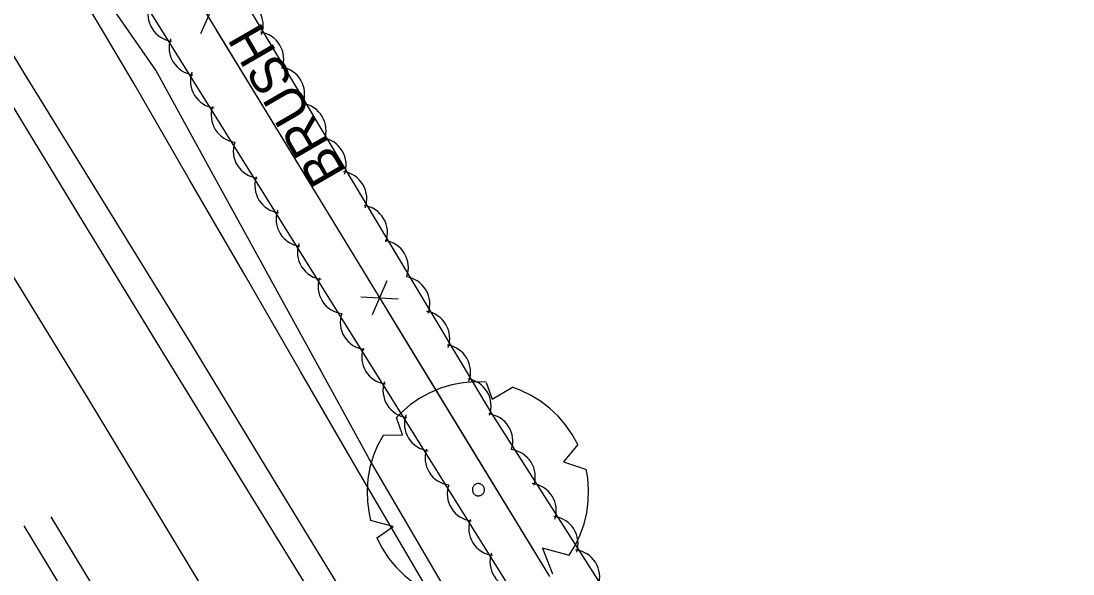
# Model space of a CAD drawing. Extents: x 954793 to 988390, y 1867850 to 1924428.
# Drawn here: x 956809.8 to 956950.5, y 1921396.6 to 1921470.5 of the extents above; entities that cross this region are included whole.
import ezdxf

# ---------------------------------------------------------------- set-up
doc = ezdxf.new("R2010")
doc.units = 0
for name, color, linetype in [('S_DITCHLINE', 7, 'Continuous'), ('S_EDGE_PAVEMENT', 7, 'Continuous'), ('S_FENCE', 7, 'Continuous'), ('S_PAVEMENT_CROWN', 7, 'Continuous'), ('S_SHOULDER', 7, 'Continuous'), ('S_TREE', 7, 'Continuous'), ('S_TREE_ANNOT', 7, 'Continuous')]:
    doc.layers.add(name, color=color, linetype=linetype)

msp = doc.modelspace()

# ---------------------------------------------------------------- linework, layer by layer
at = {"layer": 'S_DITCHLINE'}
for points in [[(956945.4, 1921275.59), (956934.77, 1921289.81), (956924.14, 1921304.02), (956913.51, 1921318.24), (956902.89, 1921332.46), (956891.25, 1921352.35), (956879.62, 1921372.25), (956867.98, 1921392.14), (956856.35, 1921412.03), (956849.21, 1921425.02), (956842.07, 1921438), (956834.93, 1921450.98), (956827.8, 1921463.97), (956816.54, 1921480.25), (956805.28, 1921496.53)], [(956943.02, 1921274.41), (956932.57, 1921288.7), (956922.12, 1921302.99), (956911.67, 1921317.29), (956901.22, 1921331.58), (956889.56, 1921351.4), (956877.9, 1921371.23), (956866.24, 1921391.05), (956854.58, 1921410.87), (956847.16, 1921423.69), (956839.73, 1921436.51), (956832.31, 1921449.32), (956824.89, 1921462.14), (956814.85, 1921479.11)]]:
    msp.add_lwpolyline(points, dxfattribs=at)
at = {"layer": 'S_EDGE_PAVEMENT'}
for points in [[(957053.14, 1921059.58), (957042.11, 1921077.56), (957032.11, 1921093.93), (957022.11, 1921110.29), (957011.13, 1921128.23), (957000.15, 1921146.17), (956989.63, 1921163.37), (956979.12, 1921180.56), (956968.37, 1921198.1), (956957.62, 1921215.64), (956947.03, 1921233.03), (956936.44, 1921250.41), (956925.15, 1921268.97), (956913.86, 1921287.53), (956903.68, 1921304.18), (956893.49, 1921320.83), (956882.74, 1921338.31), (956872, 1921355.78), (956861.5, 1921372.95), (956851, 1921390.12), (956840.12, 1921407.8), (956829.24, 1921425.48), (956818.08, 1921443.72), (956806.92, 1921461.97)], [(957021.5, 1921064.73), (957011.2, 1921081.49), (957000.89, 1921098.25), (956990.13, 1921115.89), (956979.37, 1921133.53), (956968.62, 1921151.12), (956957.87, 1921168.71), (956947.42, 1921185.8), (956936.97, 1921202.89), (956926.22, 1921220.55), (956915.46, 1921238.21), (956904.21, 1921256.56), (956892.96, 1921274.9), (956882.58, 1921291.86), (956872.2, 1921308.82), (956861.74, 1921325.87), (956851.27, 1921342.93), (956840.56, 1921360.4), (956829.84, 1921377.88), (956819.21, 1921395.37), (956813.81, 1921404.25)]]:
    msp.add_lwpolyline(points, dxfattribs=at)
at = {"layer": 'S_FENCE'}
for p, q in [((956835.79, 1921473.4), (956833.79, 1921468.82)), ((956858.71, 1921435.83), (956856.71, 1921431.25)), ((956855.22, 1921433.7), (956860.21, 1921433.39))]:
    msp.add_line(p, q, dxfattribs=at)
for points in [[(956777.49, 1921565.01), (956880.45, 1921396.29)], [(956835.83, 1921469.4), (956846.25, 1921452.33)], [(956846.25, 1921452.33), (956856.67, 1921435.25)], [(956858.76, 1921431.84), (956869.17, 1921414.76)], [(956869.17, 1921414.76), (956879.59, 1921397.69)]]:
    msp.add_lwpolyline(points, dxfattribs=at)
at = {"layer": 'S_PAVEMENT_CROWN'}
msp.add_lwpolyline([(957042.27, 1921053.54), (957031.39, 1921071.35), (957021.3, 1921087.8), (957011.2, 1921104.25), (957000.35, 1921122.48), (956989.5, 1921140.7), (956979.03, 1921157.93), (956968.55, 1921175.17), (956958.04, 1921192.26), (956947.52, 1921209.36), (956936.66, 1921227.06), (956925.79, 1921244.77), (956914.77, 1921263.15), (956903.74, 1921281.53), (956893.37, 1921298.36), (956882.99, 1921315.19), (956872.31, 1921332.57), (956861.63, 1921349.95), (956851.13, 1921366.92), (956840.63, 1921383.89), (956829.81, 1921401.81), (956818.99, 1921419.73), (956807.73, 1921438.04)], dxfattribs=at)
at = {"layer": 'S_SHOULDER'}
for points in [[(956918.23, 1921286.89), (956916.82, 1921289.23), (956906.79, 1921305.92), (956896.76, 1921322.61), (956886.06, 1921340.19), (956875.36, 1921357.76), (956864.74, 1921374.9), (956854.11, 1921392.03), (956843.33, 1921409.68), (956832.56, 1921427.33), (956821.27, 1921445.62), (956809.99, 1921463.91), (956798.94, 1921482.21)], [(957018.56, 1921062.2), (957007.99, 1921079.4), (956997.43, 1921096.59), (956987.01, 1921114.14), (956976.59, 1921131.7), (956965.69, 1921149.32), (956954.79, 1921166.95), (956944.31, 1921183.71), (956933.84, 1921200.47), (956922.95, 1921218.48), (956912.07, 1921236.49), (956901.11, 1921254.38), (956890.15, 1921272.27), (956879.39, 1921289.62), (956868.62, 1921306.96), (956858.2, 1921323.9), (956847.78, 1921340.84), (956837.2, 1921358.39), (956826.63, 1921375.94), (956815.99, 1921393.48), (956810.17, 1921403.08)]]:
    msp.add_lwpolyline(points, dxfattribs=at)
at = {"layer": 'S_TREE'}
for points in [[(956935.64, 1921292.23), (956874.32, 1921396.12), (956814.87, 1921491.34)], [(956833.9, 1921482.89), (956872.68, 1921418.07), (956933.67, 1921322.61), (956944.28, 1921304.04)], [(956871.99, 1921422.28), (956870.44, 1921422.31), (956868.9, 1921422.19), (956867.37, 1921421.9), (956865.88, 1921421.46), (956864.46, 1921420.86), (956863.09, 1921420.11), (956861.82, 1921419.23), (956860.64, 1921418.22), (956859.98, 1921417.55)], [(956871.99, 1921422.23), (956872.78, 1921420)], [(956872.78, 1921420), (956875.48, 1921421.59)], [(956884.23, 1921413.92), (956883.48, 1921415.27), (956882.6, 1921416.55), (956881.59, 1921417.73), (956880.46, 1921418.79), (956879.23, 1921419.73), (956877.91, 1921420.54), (956876.51, 1921421.2), (956875.47, 1921421.58)], [(956860.81, 1921415.22), (956859.97, 1921417.56)], [(956858.19, 1921415.16), (956857.46, 1921413.8), (956856.88, 1921412.36), (956856.44, 1921410.87), (956856.17, 1921409.34), (956856.06, 1921407.8), (956856.11, 1921406.25), (956856.32, 1921404.71), (956856.53, 1921403.77)], [(956858.19, 1921415.17), (956860.81, 1921415.22)], [(956884.24, 1921413.92), (956882.31, 1921411.6)], [(956882.31, 1921411.6), (956885.28, 1921410.65)], [(956883.09, 1921399.12), (956883.89, 1921400.44), (956884.56, 1921401.85), (956885.08, 1921403.31), (956885.44, 1921404.82), (956885.64, 1921406.35), (956885.68, 1921407.9), (956885.56, 1921409.45), (956885.34, 1921410.66)], [(956870.21, 1921407.55), (956870.25, 1921407.47), (956870.3, 1921407.4), (956870.35, 1921407.33), (956870.41, 1921407.28), (956870.48, 1921407.23), (956870.55, 1921407.18), (956870.63, 1921407.14), (956870.71, 1921407.12), (956870.79, 1921407.09), (956870.88, 1921407.08), (956870.96, 1921407.08), (956871.05, 1921407.09), (956871.13, 1921407.1), (956871.21, 1921407.13), (956871.29, 1921407.16), (956871.36, 1921407.2), (956871.43, 1921407.25), (956871.5, 1921407.3), (956871.55, 1921407.36), (956871.61, 1921407.43), (956871.65, 1921407.5), (956871.69, 1921407.58), (956871.72, 1921407.66), (956871.74, 1921407.74), (956871.75, 1921407.83), (956871.75, 1921407.91), (956871.74, 1921408), (956871.73, 1921408.08), (956871.71, 1921408.16), (956871.67, 1921408.24), (956871.63, 1921408.31), (956871.58, 1921408.38), (956871.53, 1921408.45), (956871.47, 1921408.51), (956871.4, 1921408.56), (956871.33, 1921408.6), (956871.25, 1921408.64), (956871.17, 1921408.67), (956871.09, 1921408.69), (956871.01, 1921408.7), (956870.92, 1921408.7), (956870.84, 1921408.7), (956870.75, 1921408.68), (956870.67, 1921408.66), (956870.59, 1921408.62), (956870.52, 1921408.58), (956870.45, 1921408.53), (956870.38, 1921408.48), (956870.32, 1921408.42), (956870.28, 1921408.35), (956870.23, 1921408.28), (956870.19, 1921408.2), (956870.17, 1921408.13), (956870.14, 1921408.04), (956870.13, 1921407.96), (956870.13, 1921407.87), (956870.14, 1921407.79), (956870.15, 1921407.7), (956870.18, 1921407.62), (956870.21, 1921407.55)], [(956859.53, 1921402.97), (956856.49, 1921403.76)], [(956857.32, 1921401.43), (956859.53, 1921402.97)], [(956857.36, 1921401.44), (956858.07, 1921400.06), (956858.91, 1921398.76), (956859.89, 1921397.56), (956860.99, 1921396.47), (956862.2, 1921395.49), (956863.5, 1921394.65), (956864.88, 1921393.95), (956865.9, 1921393.55)], [(956883.13, 1921399.1), (956879.52, 1921400.06)], [(956879.52, 1921400.06), (956880.87, 1921396.65)]]:
    msp.add_lwpolyline(points, dxfattribs=at)
for centre, start, end in [((956838.52, 1921469.99), 340.0854, 81.6823), ((956830.38, 1921471.46), 161.1799, 262.7768), ((956841.27, 1921465.46), 340.0854, 81.6823), ((956833.22, 1921466.98), 161.1799, 262.7768), ((956836.07, 1921462.54), 161.1799, 262.7768), ((956844.06, 1921460.79), 340.0854, 81.6823), ((956838.84, 1921457.97), 161.1799, 262.7768), ((956846.93, 1921455.92), 340.0854, 81.6823), ((956849.61, 1921451.31), 340.0854, 81.6823), ((956841.8, 1921453.17), 161.1799, 262.7768), ((956844.68, 1921448.55), 161.1799, 262.7768), ((956852.38, 1921446.81), 340.0854, 81.6823), ((956847.52, 1921444.07), 161.1799, 262.7768), ((956855.14, 1921442.28), 340.0854, 81.6823), ((956850.38, 1921439.63), 161.1799, 262.7768), ((956857.93, 1921437.61), 340.0854, 81.6823), ((956853.14, 1921435.06), 161.1799, 262.7768), ((956860.8, 1921432.74), 340.0854, 81.6823), ((956856.11, 1921430.26), 161.1799, 262.7768), ((956863.47, 1921428.13), 340.0854, 81.6823), ((956858.98, 1921425.64), 161.1799, 262.7768), ((956866.25, 1921423.63), 340.0854, 81.6823), ((956861.82, 1921421.16), 161.1799, 262.7768), ((956869, 1921419.1), 340.0854, 81.6823), ((956864.68, 1921416.72), 161.1799, 262.7768), ((956871.9, 1921414.4), 341.7794, 83.3763), ((956867.45, 1921412.15), 161.1799, 262.7768), ((956874.91, 1921409.63), 341.7794, 83.3763), ((956870.41, 1921407.34), 161.1799, 262.7768), ((956877.72, 1921405.09), 341.7794, 83.3763), ((956880.63, 1921400.68), 341.7794, 83.3763), ((956873.29, 1921402.73), 161.1799, 262.7768), ((956883.52, 1921396.23), 341.7794, 83.3763), ((956876.13, 1921398.25), 161.1799, 262.7768)]:
    msp.add_arc(centre, 3.64, start, end, dxfattribs=at)

# ---------------------------------------------------------------- texts
at = {"layer": 'S_TREE_ANNOT'}
msp.add_text('BRUSH', height=5, rotation=120.0389, dxfattribs=at).set_placement((956853.33, 1921450.36))

doc.saveas('drawing.dxf')
